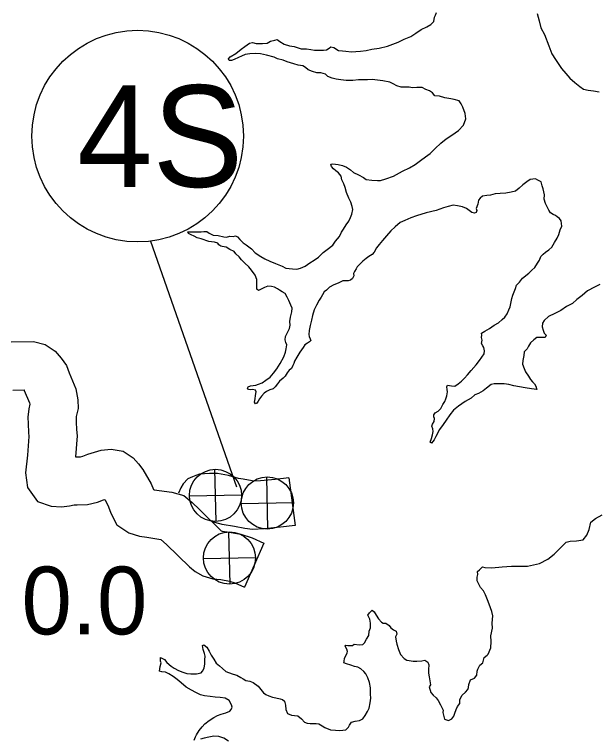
# Model space of a CAD drawing. Extents: x -939622 to -934245, y 1383184 to 1385301.
# Drawn here: x -935543.6 to -935532.73, y 1384311.04 to 1384324.58 of the extents above; entities that cross this region are included whole.
import ezdxf

# ---------------------------------------------------------------- set-up
doc = ezdxf.new("R2010")
doc.units = 0
for name, color, linetype in [('10', 7, 'Continuous'), ('25', 7, 'Continuous'), ('26', 7, 'Continuous'), ('27', 7, 'Continuous'), ('9', 7, 'Continuous')]:
    doc.layers.add(name, color=color, linetype=linetype)

msp = doc.modelspace()

# ---------------------------------------------------------------- linework, layer by layer
at = {"layer": '10'}
for points in [[(-935543.664, 1384318.456), (-935543.242, 1384318.466), (-935543.028, 1384318.406), (-935542.838, 1384318.284), (-935542.726, 1384318.154), (-935542.629, 1384318.013), (-935542.578, 1384317.879), (-935542.455, 1384317.582), (-935542.413, 1384317.374), (-935542.411, 1384317.209), (-935542.443, 1384317.062), (-935542.448, 1384317.019), (-935542.445, 1384316.958), (-935542.442, 1384316.818), (-935542.43, 1384316.701), (-935542.457, 1384316.306), (-935542.453, 1384316.306), (-935542.362, 1384316.31), (-935542.32, 1384316.321), (-935542.227, 1384316.357), (-935541.979, 1384316.429), (-935541.792, 1384316.45), (-935541.568, 1384316.412), (-935541.377, 1384316.287), (-935541.277, 1384316.176), (-935541.195, 1384316.071), (-935541.044, 1384315.804), (-935541.001, 1384315.695), (-935540.984, 1384315.692), (-935540.654, 1384315.643), (-935540.431, 1384315.583), (-935540.276, 1384315.45), (-935540.136, 1384315.319), (-935539.73, 1384314.925), (-935539.715, 1384314.913), (-935539.62, 1384314.905), (-935539.361, 1384314.858), (-935539.154, 1384314.792), (-935538.931, 1384314.694)], [(-935543.633, 1384317.556), (-935543.421, 1384317.561), (-935543.416, 1384317.548), (-935543.319, 1384317.317), (-935543.314, 1384317.292), (-935543.332, 1384317.208), (-935543.35, 1384317.052), (-935543.345, 1384316.927), (-935543.34, 1384316.761), (-935543.333, 1384316.686), (-935543.357, 1384316.336), (-935543.392, 1384316.005), (-935543.359, 1384315.733), (-935543.168, 1384315.473), (-935542.913, 1384315.381), (-935542.721, 1384315.369), (-935542.573, 1384315.389), (-935542.482, 1384315.406), (-935542.428, 1384315.406), (-935542.232, 1384315.416), (-935542.048, 1384315.461), (-935541.937, 1384315.504), (-935541.912, 1384315.511), (-935541.859, 1384315.417), (-935541.841, 1384315.372), (-935541.796, 1384315.25), (-935541.684, 1384315.037), (-935541.459, 1384314.886), (-935541.262, 1384314.825), (-935541.123, 1384314.803), (-935540.859, 1384314.763), (-935540.758, 1384314.668), (-935540.327, 1384314.25), (-935540.216, 1384314.161), (-935540.077, 1384314.083), (-935539.89, 1384314.025), (-935539.74, 1384314.012), (-935539.579, 1384313.983), (-935539.474, 1384313.949), (-935539.294, 1384313.87)], [(-935539.801, 1384315.995), (-935539.95, 1384315.995), (-935540.136, 1384315.98), (-935540.203, 1384315.958), (-935540.271, 1384315.935), (-935540.353, 1384315.898), (-935540.442, 1384315.801), (-935540.487, 1384315.727), (-935540.532, 1384315.63)], [(-935539.406, 1384315.904), (-935539.592, 1384315.958), (-935539.801, 1384315.995)], [(-935538.464, 1384315.917), (-935538.723, 1384315.883), (-935538.993, 1384315.858), (-935539.116, 1384315.852), (-935539.151, 1384315.856), (-935539.319, 1384315.889), (-935539.406, 1384315.904)], [(-935538.464, 1384315.917), (-935538.345, 1384315.025)], [(-935539.732, 1384315.048), (-935539.898, 1384315.092)], [(-935538.345, 1384315.025), (-935538.623, 1384314.988), (-935538.928, 1384314.961), (-935539.143, 1384314.949), (-935539.289, 1384314.966), (-935539.482, 1384315.004), (-935539.711, 1384315.043), (-935539.732, 1384315.048)], [(-935538.931, 1384314.694), (-935539.294, 1384313.87)]]:
    msp.add_lwpolyline(points, dxfattribs=at)
at = {"layer": '26'}
for p, q in [((-935539.827, 1384315.097), (-935539.849, 1384316.073)), ((-935538.857, 1384314.955), (-935538.879, 1384315.931)), ((-935540.326, 1384315.574), (-935539.35, 1384315.596)), ((-935539.356, 1384315.432), (-935538.38, 1384315.454)), ((-935539.566, 1384313.925), (-935539.588, 1384314.902)), ((-935540.065, 1384314.402), (-935539.089, 1384314.425))]:
    msp.add_line(p, q, dxfattribs=at)
for centre in [(-935539.838, 1384315.585), (-935538.868, 1384315.443), (-935539.577, 1384314.414)]:
    msp.add_circle(centre, 0.488, dxfattribs=at)
at = {"layer": '27'}
msp.add_line((-935541.057, 1384320.34), (-935539.445, 1384315.744), dxfattribs=at)
msp.add_circle((-935541.295, 1384322.309), 1.98, dxfattribs=at)
at = {"layer": '9'}
for points in [[(-935537.713, 1384323.957), (-935537.68, 1384323.982), (-935537.626, 1384323.967), (-935537.536, 1384323.911), (-935537.464, 1384323.903), (-935537.401, 1384323.897), (-935537.293, 1384323.889), (-935537.209, 1384323.89), (-935537.123, 1384323.897), (-935537.021, 1384323.913), (-935536.911, 1384323.935), (-935536.776, 1384323.955), (-935536.621, 1384323.992), (-935536.418, 1384324.067), (-935536.308, 1384324.125), (-935536.183, 1384324.174), (-935536.088, 1384324.235), (-935535.99, 1384324.305), (-935535.883, 1384324.354), (-935535.805, 1384324.397), (-935535.752, 1384324.455), (-935535.738, 1384324.533), (-935535.72, 1384324.572), (-935535.703, 1384324.623)], [(-935533.82, 1384324.603), (-935533.783, 1384324.466), (-935533.748, 1384324.337), (-935533.681, 1384324.209), (-935533.601, 1384323.996), (-935533.543, 1384323.85), (-935533.476, 1384323.745), (-935533.415, 1384323.65), (-935533.363, 1384323.572), (-935533.278, 1384323.48), (-935533.206, 1384323.394), (-935533.112, 1384323.311), (-935533.018, 1384323.24), (-935532.952, 1384323.189), (-935532.865, 1384323.169), (-935532.763, 1384323.158), (-935532.658, 1384323.138)], [(-935537.071, 1384321.535), (-935537.016, 1384321.496), (-935536.914, 1384321.482), (-935536.807, 1384321.478), (-935536.747, 1384321.478), (-935536.651, 1384321.509), (-935536.508, 1384321.559), (-935536.339, 1384321.653), (-935536.208, 1384321.715), (-935536.103, 1384321.779), (-935536.002, 1384321.852), (-935535.907, 1384321.919), (-935535.821, 1384321.983), (-935535.724, 1384322.08), (-935535.623, 1384322.174), (-935535.519, 1384322.256), (-935535.415, 1384322.326), (-935535.293, 1384322.412), (-935535.198, 1384322.512), (-935535.155, 1384322.629), (-935535.168, 1384322.731), (-935535.211, 1384322.851), (-935535.239, 1384322.914), (-935535.278, 1384322.97), (-935535.368, 1384322.993), (-935535.434, 1384323.008), (-935535.545, 1384323.022), (-935535.644, 1384323.057), (-935535.731, 1384323.065), (-935535.774, 1384323.121), (-935535.834, 1384323.154), (-935535.9, 1384323.183), (-935535.972, 1384323.221), (-935536.071, 1384323.217), (-935536.149, 1384323.214), (-935536.212, 1384323.222), (-935536.364, 1384323.223), (-935536.445, 1384323.247), (-935536.515, 1384323.288), (-935536.572, 1384323.317), (-935536.704, 1384323.343), (-935536.806, 1384323.357), (-935536.905, 1384323.368), (-935536.994, 1384323.364), (-935537.09, 1384323.363), (-935537.159, 1384323.359), (-935537.27, 1384323.352), (-935537.395, 1384323.348), (-935537.494, 1384323.359), (-935537.578, 1384323.373), (-935537.656, 1384323.393), (-935537.734, 1384323.426), (-935537.777, 1384323.467), (-935537.864, 1384323.49), (-935537.944, 1384323.493), (-935538.023, 1384323.516), (-935538.101, 1384323.551), (-935538.155, 1384323.592), (-935538.206, 1384323.622), (-935538.293, 1384323.639), (-935538.374, 1384323.662), (-935538.497, 1384323.697), (-935538.573, 1384323.729), (-935538.675, 1384323.755), (-935538.738, 1384323.785), (-935538.885, 1384323.822), (-935538.996, 1384323.848), (-935539.089, 1384323.856), (-935539.196, 1384323.849), (-935539.28, 1384323.833), (-935539.354, 1384323.805), (-935539.405, 1384323.781), (-935539.486, 1384323.744), (-935539.539, 1384323.725), (-935539.581, 1384323.725), (-935539.596, 1384323.752), (-935539.564, 1384323.791), (-935539.46, 1384323.855), (-935539.359, 1384323.937), (-935539.291, 1384323.983), (-935539.246, 1384324.017), (-935539.204, 1384324.047), (-935539.148, 1384324.063), (-935539.076, 1384324.039), (-935538.959, 1384324.044), (-935538.869, 1384324.051), (-935538.807, 1384324.084), (-935538.729, 1384324.106), (-935538.684, 1384324.118), (-935538.633, 1384324.077), (-935538.555, 1384324.027), (-935538.456, 1384323.998), (-935538.366, 1384323.984), (-935538.234, 1384323.943), (-935538.132, 1384323.944), (-935538.054, 1384323.927), (-935537.982, 1384323.918), (-935537.88, 1384323.919), (-935537.817, 1384323.917), (-935537.763, 1384323.924), (-935537.713, 1384323.957)], [(-935538.592, 1384319.394), (-935538.64, 1384319.426), (-935538.679, 1384319.453), (-935538.734, 1384319.479), (-935538.791, 1384319.494), (-935538.86, 1384319.499), (-935538.919, 1384319.478), (-935538.973, 1384319.45), (-935539.032, 1384319.422), (-935539.065, 1384319.443), (-935539.066, 1384319.512), (-935539.067, 1384319.566), (-935539.067, 1384319.626), (-935539.098, 1384319.704), (-935539.165, 1384319.802), (-935539.217, 1384319.862), (-935539.292, 1384319.933), (-935539.353, 1384319.996), (-935539.395, 1384320.049), (-935539.459, 1384320.103), (-935539.489, 1384320.15), (-935539.567, 1384320.188), (-935539.637, 1384320.233), (-935539.711, 1384320.244), (-935539.738, 1384320.247), (-935539.775, 1384320.276), (-935539.796, 1384320.306), (-935539.859, 1384320.321), (-935539.913, 1384320.329), (-935539.961, 1384320.338), (-935540.105, 1384320.387), (-935540.183, 1384320.407), (-935540.24, 1384320.434), (-935540.291, 1384320.463), (-935540.343, 1384320.487), (-935540.355, 1384320.52), (-935540.25, 1384320.515), (-935540.181, 1384320.518), (-935540.104, 1384320.519), (-935540.056, 1384320.523), (-935540.002, 1384320.526), (-935539.957, 1384320.491), (-935539.884, 1384320.458), (-935539.791, 1384320.447), (-935539.683, 1384320.424), (-935539.633, 1384320.419), (-935539.567, 1384320.435), (-935539.51, 1384320.429), (-935539.462, 1384320.442), (-935539.429, 1384320.424), (-935539.381, 1384320.374), (-935539.32, 1384320.311), (-935539.263, 1384320.276), (-935539.163, 1384320.199), (-935539.094, 1384320.127), (-935538.988, 1384320.056), (-935538.916, 1384320.012), (-935538.823, 1384319.971), (-935538.717, 1384319.927), (-935538.591, 1384319.874), (-935538.519, 1384319.839), (-935538.396, 1384319.828), (-935538.318, 1384319.82), (-935538.25, 1384319.839), (-935538.157, 1384319.873), (-935538.071, 1384319.937), (-935537.991, 1384319.988), (-935537.911, 1384320.046), (-935537.822, 1384320.128), (-935537.748, 1384320.189), (-935537.644, 1384320.271), (-935537.591, 1384320.344), (-935537.52, 1384320.432), (-935537.479, 1384320.51), (-935537.44, 1384320.567), (-935537.39, 1384320.649), (-935537.34, 1384320.719), (-935537.314, 1384320.788), (-935537.285, 1384320.851), (-935537.265, 1384320.933), (-935537.283, 1384320.992), (-935537.308, 1384321.073), (-935537.342, 1384321.148), (-935537.388, 1384321.253), (-935537.413, 1384321.348), (-935537.437, 1384321.414), (-935537.471, 1384321.489), (-935537.487, 1384321.561), (-935537.535, 1384321.62), (-935537.587, 1384321.662), (-935537.629, 1384321.697), (-935537.665, 1384321.742), (-935537.681, 1384321.781), (-935537.642, 1384321.79), (-935537.543, 1384321.779), (-935537.462, 1384321.759), (-935537.387, 1384321.73), (-935537.314, 1384321.677), (-935537.257, 1384321.626), (-935537.164, 1384321.582), (-935537.071, 1384321.535)], [(-935535.231, 1384317.72), (-935535.175, 1384317.78), (-935535.119, 1384317.844), (-935535.051, 1384317.92), (-935534.959, 1384318.029), (-935534.897, 1384318.111), (-935534.853, 1384318.174), (-935534.809, 1384318.235), (-935534.803, 1384318.292), (-935534.813, 1384318.352), (-935534.837, 1384318.387), (-935534.859, 1384318.429), (-935534.85, 1384318.489), (-935534.857, 1384318.54), (-935534.854, 1384318.582), (-935534.858, 1384318.621), (-935534.798, 1384318.658), (-935534.712, 1384318.71), (-935534.62, 1384318.768), (-935534.539, 1384318.814), (-935534.471, 1384318.877), (-935534.421, 1384318.923), (-935534.377, 1384318.98), (-935534.347, 1384319.056), (-935534.324, 1384319.116), (-935534.307, 1384319.206), (-935534.293, 1384319.27), (-935534.27, 1384319.33), (-935534.246, 1384319.393), (-935534.226, 1384319.456), (-935534.203, 1384319.52), (-935534.149, 1384319.577), (-935534.09, 1384319.653), (-935533.975, 1384319.747), (-935533.915, 1384319.799), (-935533.862, 1384319.853), (-935533.812, 1384319.929), (-935533.777, 1384319.989), (-935533.748, 1384320.053), (-935533.703, 1384320.101), (-935533.659, 1384320.138), (-935533.602, 1384320.183), (-935533.543, 1384320.232), (-935533.493, 1384320.319), (-935533.446, 1384320.401), (-935533.411, 1384320.47), (-935533.385, 1384320.552), (-935533.356, 1384320.621), (-935533.362, 1384320.672), (-935533.366, 1384320.723), (-935533.399, 1384320.768), (-935533.441, 1384320.797), (-935533.477, 1384320.821), (-935533.519, 1384320.839), (-935533.565, 1384320.874), (-935533.601, 1384320.925), (-935533.632, 1384320.988), (-935533.662, 1384321.05), (-935533.687, 1384321.128), (-935533.679, 1384321.209), (-935533.707, 1384321.323), (-935533.723, 1384321.377), (-935533.742, 1384321.455), (-935533.802, 1384321.484), (-935533.85, 1384321.508), (-935533.949, 1384321.498), (-935534.014, 1384321.455), (-935534.088, 1384321.397), (-935534.156, 1384321.336), (-935534.225, 1384321.279), (-935534.302, 1384321.26), (-935534.404, 1384321.241), (-935534.508, 1384321.237), (-935534.601, 1384321.23), (-935534.688, 1384321.205), (-935534.759, 1384321.195), (-935534.84, 1384321.185), (-935534.882, 1384321.149), (-935534.914, 1384321.11), (-935534.928, 1384321.037), (-935534.96, 1384320.953), (-935534.948, 1384320.914), (-935534.957, 1384320.881), (-935534.989, 1384320.869), (-935535.04, 1384320.88), (-935535.143, 1384320.957), (-935535.218, 1384320.986), (-935535.311, 1384321.006), (-935535.389, 1384321.015), (-935535.484, 1384320.993), (-935535.571, 1384320.968), (-935535.708, 1384320.918), (-935535.896, 1384320.871), (-935536.078, 1384320.819), (-935536.183, 1384320.781), (-935536.296, 1384320.732), (-935536.382, 1384320.692), (-935536.474, 1384320.61), (-935536.557, 1384320.534), (-935536.64, 1384320.444), (-935536.714, 1384320.353)], [(-935536.714, 1384320.353), (-935536.776, 1384320.28), (-935536.826, 1384320.219), (-935536.87, 1384320.138), (-935536.903, 1384320.096), (-935536.968, 1384320.053), (-935537.021, 1384320.016), (-935537.078, 1384319.971), (-935537.122, 1384319.925), (-935537.184, 1384319.862), (-935537.205, 1384319.828), (-935537.234, 1384319.777), (-935537.252, 1384319.735), (-935537.251, 1384319.696), (-935537.275, 1384319.647), (-935537.313, 1384319.614), (-935537.355, 1384319.599), (-935537.457, 1384319.598), (-935537.543, 1384319.558), (-935537.621, 1384319.527), (-935537.707, 1384319.481), (-935537.76, 1384319.426), (-935537.802, 1384319.393), (-935537.837, 1384319.341), (-935537.858, 1384319.296), (-935537.896, 1384319.239), (-935537.946, 1384319.145), (-935537.99, 1384319.055), (-935538.022, 1384318.952), (-935538.039, 1384318.865), (-935538.068, 1384318.766), (-935538.084, 1384318.672), (-935538.093, 1384318.597), (-935538.086, 1384318.558), (-935538.065, 1384318.514), (-935538.056, 1384318.484), (-935538.076, 1384318.459), (-935538.118, 1384318.435), (-935538.168, 1384318.401), (-935538.198, 1384318.35), (-935538.227, 1384318.308), (-935538.26, 1384318.265), (-935538.316, 1384318.172), (-935538.357, 1384318.099), (-935538.374, 1384318.054), (-935538.392, 1384318.015), (-935538.418, 1384317.958), (-935538.457, 1384317.93), (-935538.495, 1384317.879), (-935538.536, 1384317.818), (-935538.569, 1384317.776), (-935538.64, 1384317.724), (-935538.675, 1384317.673), (-935538.72, 1384317.618), (-935538.761, 1384317.579), (-935538.824, 1384317.56), (-935538.886, 1384317.529), (-935538.925, 1384317.499), (-935538.978, 1384317.441), (-935539.014, 1384317.393), (-935539.037, 1384317.351), (-935539.064, 1384317.311), (-935539.087, 1384317.299), (-935539.109, 1384317.329), (-935539.097, 1384317.392), (-935539.089, 1384317.452), (-935539.075, 1384317.521), (-935539.087, 1384317.554), (-935539.147, 1384317.566), (-935539.186, 1384317.562), (-935539.222, 1384317.565), (-935539.24, 1384317.589), (-935539.228, 1384317.616), (-935539.181, 1384317.637), (-935539.085, 1384317.647), (-935539.032, 1384317.669), (-935538.966, 1384317.694), (-935538.895, 1384317.739), (-935538.817, 1384317.797), (-935538.752, 1384317.87), (-935538.687, 1384317.952), (-935538.629, 1384318.051), (-935538.558, 1384318.181), (-935538.529, 1384318.266), (-935538.515, 1384318.329), (-935538.504, 1384318.404), (-935538.522, 1384318.449), (-935538.535, 1384318.497), (-935538.526, 1384318.56), (-935538.503, 1384318.608), (-935538.45, 1384318.711), (-935538.442, 1384318.771), (-935538.445, 1384318.84), (-935538.434, 1384318.921), (-935538.411, 1384319.02), (-935538.406, 1384319.092), (-935538.428, 1384319.146), (-935538.465, 1384319.23), (-935538.498, 1384319.293), (-935538.535, 1384319.361), (-935538.592, 1384319.394)], [(-935532.647, 1384319.53), (-935532.742, 1384319.484), (-935532.876, 1384319.413), (-935532.977, 1384319.328), (-935533.074, 1384319.249), (-935533.158, 1384319.179), (-935533.268, 1384319.121), (-935533.375, 1384319.045), (-935533.488, 1384318.99), (-935533.607, 1384318.934), (-935533.687, 1384318.861), (-935533.719, 1384318.81), (-935533.727, 1384318.738), (-935533.703, 1384318.678), (-935533.684, 1384318.624), (-935533.651, 1384318.583), (-935533.669, 1384318.54), (-935533.737, 1384318.543), (-935533.824, 1384318.539), (-935533.881, 1384318.496), (-935533.94, 1384318.442), (-935533.981, 1384318.375), (-935534.007, 1384318.33), (-935534.058, 1384318.272), (-935534.066, 1384318.203), (-935534.086, 1384318.11), (-935534.091, 1384318.041), (-935534.06, 1384317.96), (-935534.033, 1384317.9), (-935533.981, 1384317.817), (-935533.941, 1384317.751), (-935533.905, 1384317.712), (-935533.869, 1384317.674), (-935533.844, 1384317.632), (-935533.832, 1384317.587), (-935533.823, 1384317.566), (-935533.925, 1384317.58), (-935534.042, 1384317.6), (-935534.146, 1384317.617), (-935534.254, 1384317.634), (-935534.345, 1384317.663), (-935534.437, 1384317.671), (-935534.554, 1384317.673), (-935534.62, 1384317.675), (-935534.68, 1384317.659), (-935534.763, 1384317.589), (-935534.831, 1384317.541), (-935534.917, 1384317.489), (-935534.983, 1384317.47), (-935535.054, 1384317.403), (-935535.167, 1384317.345), (-935535.292, 1384317.257), (-935535.381, 1384317.181), (-935535.452, 1384317.093), (-935535.523, 1384316.996), (-935535.579, 1384316.915), (-935535.643, 1384316.818), (-935535.714, 1384316.685), (-935535.743, 1384316.625), (-935535.793, 1384316.561), (-935535.823, 1384316.582), (-935535.797, 1384316.651), (-935535.777, 1384316.717), (-935535.763, 1384316.778), (-935535.772, 1384316.829), (-935535.791, 1384316.882), (-935535.779, 1384316.919), (-935535.747, 1384316.967), (-935535.738, 1384317.024), (-935535.751, 1384317.057), (-935535.754, 1384317.09), (-935535.728, 1384317.132), (-935535.668, 1384317.16), (-935535.618, 1384317.214), (-935535.586, 1384317.284), (-935535.544, 1384317.341), (-935535.524, 1384317.39), (-935535.506, 1384317.447), (-935535.495, 1384317.522), (-935535.505, 1384317.567), (-935535.508, 1384317.618), (-935535.494, 1384317.645), (-935535.422, 1384317.634), (-935535.359, 1384317.628), (-935535.296, 1384317.671), (-935535.231, 1384317.72)], [(-935535.67, 1384311.75), (-935535.627, 1384311.669), (-935535.575, 1384311.565), (-935535.584, 1384311.523), (-935535.553, 1384311.397), (-935535.474, 1384311.371), (-935535.412, 1384311.407), (-935535.38, 1384311.456), (-935535.356, 1384311.507), (-935535.333, 1384311.576), (-935535.31, 1384311.636), (-935535.268, 1384311.694), (-935535.263, 1384311.766), (-935535.222, 1384311.844), (-935535.16, 1384311.905), (-935535.116, 1384311.954), (-935535.101, 1384311.99), (-935535.099, 1384312.047), (-935535.064, 1384312.131), (-935534.989, 1384312.168), (-935534.948, 1384312.22), (-935534.94, 1384312.295), (-935534.931, 1384312.334), (-935534.893, 1384312.406), (-935534.834, 1384312.455), (-935534.819, 1384312.503), (-935534.811, 1384312.551), (-935534.751, 1384312.597), (-935534.736, 1384312.612), (-935534.684, 1384312.733), (-935534.679, 1384312.853), (-935534.683, 1384312.955), (-935534.652, 1384313.102), (-935534.659, 1384313.192), (-935534.648, 1384313.33), (-935534.664, 1384313.414), (-935534.714, 1384313.549), (-935534.75, 1384313.633), (-935534.784, 1384313.722), (-935534.824, 1384313.8), (-935534.879, 1384313.862), (-935534.918, 1384313.934), (-935534.94, 1384313.988), (-935534.943, 1384314.057), (-935534.926, 1384314.108), (-935534.936, 1384314.162), (-935534.897, 1384314.19), (-935534.838, 1384314.247), (-935534.796, 1384314.236), (-935534.667, 1384314.228), (-935534.473, 1384314.248), (-935534.299, 1384314.259), (-935534, 1384314.259), (-935533.773, 1384314.312), (-935533.615, 1384314.395), (-935533.502, 1384314.483), (-935533.378, 1384314.601), (-935533.274, 1384314.71), (-935533.197, 1384314.729), (-935533.08, 1384314.733), (-935532.955, 1384314.756), (-935532.89, 1384314.843), (-935532.843, 1384314.946), (-935532.815, 1384315.087), (-935532.725, 1384315.154), (-935532.6, 1384315.219)], [(-935538.52, 1384311.577), (-935538.49, 1384311.502), (-935538.418, 1384311.473), (-935538.358, 1384311.467), (-935538.295, 1384311.459), (-935538.228, 1384311.405), (-935538.174, 1384311.343), (-935538.12, 1384311.323), (-935538.066, 1384311.317), (-935538.006, 1384311.318), (-935537.952, 1384311.318), (-935537.901, 1384311.31), (-935537.841, 1384311.274), (-935537.79, 1384311.242), (-935537.687, 1384311.201), (-935537.592, 1384311.19), (-935537.514, 1384311.188), (-935537.4, 1384311.201), (-935537.347, 1384311.246), (-935537.329, 1384311.283), (-935537.291, 1384311.34), (-935537.225, 1384311.359), (-935537.142, 1384311.372), (-935537.082, 1384311.405), (-935537.038, 1384311.466), (-935536.994, 1384311.541), (-935536.964, 1384311.605), (-935536.945, 1384311.704), (-935536.931, 1384311.791), (-935536.934, 1384311.863), (-935536.935, 1384311.92), (-935536.936, 1384311.983), (-935536.958, 1384312.082), (-935536.985, 1384312.172), (-935537.022, 1384312.243), (-935537.062, 1384312.291), (-935537.119, 1384312.339), (-935537.176, 1384312.371), (-935537.239, 1384312.385), (-935537.305, 1384312.406), (-935537.383, 1384312.432), (-935537.434, 1384312.455), (-935537.432, 1384312.476), (-935537.423, 1384312.537), (-935537.397, 1384312.585), (-935537.374, 1384312.636), (-935537.365, 1384312.666), (-935537.377, 1384312.708), (-935537.414, 1384312.765), (-935537.396, 1384312.78), (-935537.363, 1384312.777), (-935537.276, 1384312.778), (-935537.241, 1384312.803), (-935537.151, 1384312.786), (-935537.082, 1384312.795), (-935537.052, 1384312.829), (-935537.011, 1384312.892), (-935536.97, 1384312.964), (-935536.962, 1384313.043), (-935536.939, 1384313.106), (-935536.934, 1384313.193), (-935536.949, 1384313.271), (-935536.974, 1384313.319), (-935536.989, 1384313.343), (-935536.957, 1384313.385), (-935536.903, 1384313.437), (-935536.867, 1384313.404), (-935536.83, 1384313.344), (-935536.785, 1384313.273), (-935536.733, 1384313.216), (-935536.7, 1384313.195), (-935536.649, 1384313.193), (-935536.586, 1384313.152), (-935536.559, 1384313.11), (-935536.504, 1384313.068), (-935536.459, 1384313.045), (-935536.444, 1384312.991), (-935536.467, 1384312.94), (-935536.457, 1384312.856), (-935536.444, 1384312.802), (-935536.411, 1384312.703), (-935536.374, 1384312.607), (-935536.304, 1384312.533), (-935536.259, 1384312.5), (-935536.211, 1384312.498), (-935536.139, 1384312.481), (-935536.067, 1384312.481), (-935535.977, 1384312.488), (-935535.918, 1384312.501), (-935535.866, 1384312.465), (-935535.845, 1384312.412), (-935535.853, 1384312.33), (-935535.849, 1384312.261), (-935535.836, 1384312.189), (-935535.824, 1384312.115), (-935535.814, 1384312.04), (-935535.84, 1384312), (-935535.809, 1384311.899), (-935535.761, 1384311.845), (-935535.709, 1384311.797), (-935535.67, 1384311.75)], [(-935540.235, 1384311.007), (-935540.215, 1384311.064), (-935540.191, 1384311.103), (-935540.144, 1384311.185), (-935540.088, 1384311.257), (-935540.038, 1384311.312), (-935539.955, 1384311.373), (-935539.872, 1384311.431), (-935539.8, 1384311.468), (-935539.732, 1384311.492), (-935539.642, 1384311.517), (-935539.571, 1384311.545), (-935539.547, 1384311.581), (-935539.524, 1384311.62), (-935539.539, 1384311.668), (-935539.585, 1384311.746), (-935539.654, 1384311.793), (-935539.75, 1384311.801), (-935539.846, 1384311.812), (-935539.939, 1384311.823), (-935540.041, 1384311.834), (-935540.119, 1384311.855), (-935540.203, 1384311.896), (-935540.29, 1384311.94), (-935540.387, 1384311.999), (-935540.48, 1384312.079), (-935540.556, 1384312.141), (-935540.628, 1384312.195), (-935540.709, 1384312.248), (-935540.776, 1384312.277), (-935540.842, 1384312.286), (-935540.887, 1384312.294), (-935540.873, 1384312.381), (-935540.855, 1384312.451), (-935540.868, 1384312.486), (-935540.868, 1384312.552), (-935540.79, 1384312.517), (-935540.751, 1384312.461), (-935540.669, 1384312.392), (-935540.609, 1384312.351), (-935540.528, 1384312.31), (-935540.449, 1384312.278), (-935540.374, 1384312.254), (-935540.299, 1384312.243), (-935540.195, 1384312.244), (-935540.105, 1384312.266), (-935540.081, 1384312.296), (-935540.049, 1384312.354), (-935540.038, 1384312.432), (-935540.036, 1384312.507), (-935540.034, 1384312.579), (-935540.043, 1384312.624), (-935540.068, 1384312.702), (-935540.084, 1384312.774), (-935540.057, 1384312.789), (-935540.002, 1384312.747), (-935539.954, 1384312.67), (-935539.917, 1384312.595), (-935539.871, 1384312.521), (-935539.823, 1384312.443), (-935539.765, 1384312.396), (-935539.708, 1384312.345), (-935539.644, 1384312.292), (-935539.596, 1384312.274), (-935539.509, 1384312.239), (-935539.44, 1384312.219), (-935539.365, 1384312.18), (-935539.323, 1384312.151), (-935539.272, 1384312.124), (-935539.194, 1384312.107), (-935539.13, 1384312.084), (-935539.04, 1384312.016), (-935538.988, 1384311.953), (-935538.937, 1384311.888), (-935538.895, 1384311.861), (-935538.84, 1384311.832), (-935538.774, 1384311.811), (-935538.711, 1384311.797), (-935538.627, 1384311.78), (-935538.582, 1384311.765), (-935538.546, 1384311.732), (-935538.53, 1384311.661), (-935538.52, 1384311.577)], [(-935539.595, 1384310.986), (-935539.685, 1384311.045), (-935539.775, 1384311.074), (-935539.868, 1384311.077), (-935539.961, 1384311.061), (-935540.053, 1384311.042), (-935540.116, 1384311.023)]]:
    msp.add_lwpolyline(points, dxfattribs=at)

# ---------------------------------------------------------------- texts
at = {"layer": '25'}
msp.add_text('0.0', height=1.2672, dxfattribs=at).set_placement((-935543.469, 1384312.985))
at = {"layer": '27'}
msp.add_text('4S', height=1.9008, dxfattribs=at).set_placement((-935542.429, 1384321.359))

doc.saveas('drawing.dxf')
